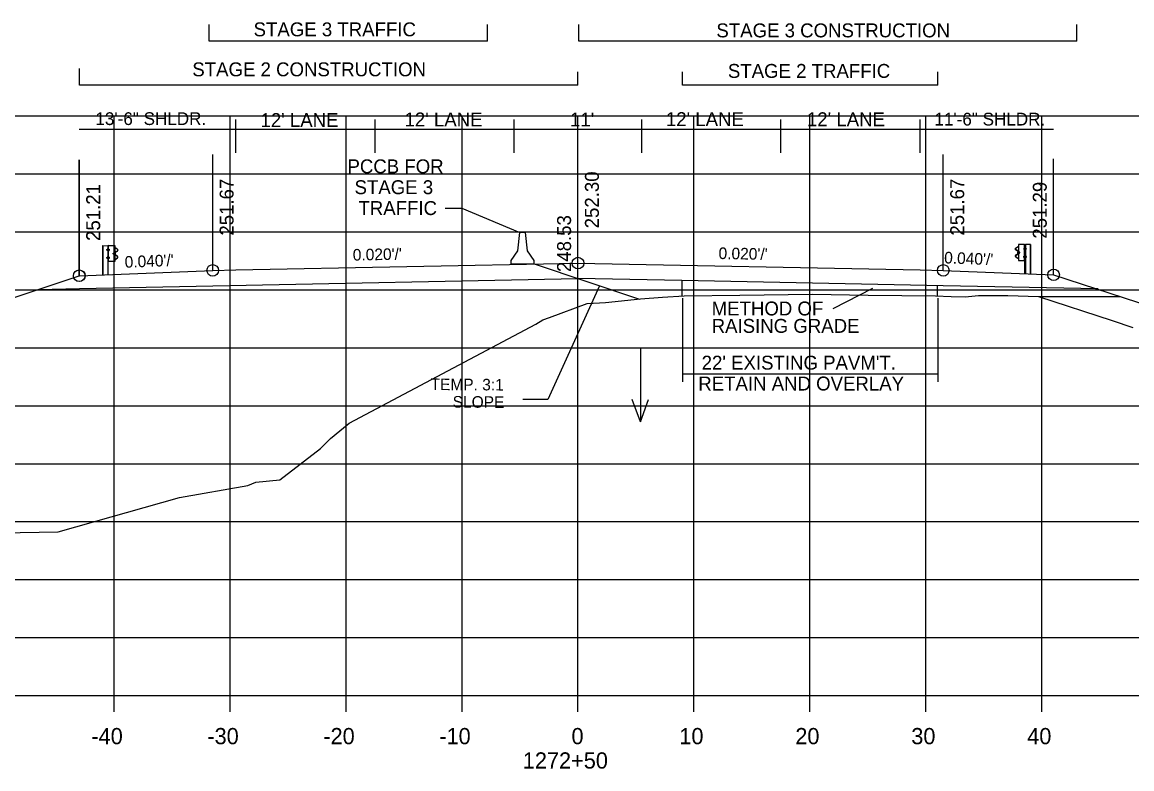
# Model space of a CAD drawing. Extents: x 1342547 to 1344156, y -1532351 to -1517216.
# Drawn here: x 1342654.9 to 1342750.6, y -1523590.6 to -1523526.2 of the extents above; entities that cross this region are included whole.
import ezdxf

# ---------------------------------------------------------------- set-up
doc = ezdxf.new("R2010")
doc.units = 0
for name, color, linetype in [('1', 7, 'Continuous'), ('R_Alt Surface', 7, 'Continuous'), ('R_Axis', 7, 'Continuous'), ('R_Axis Annot', 7, 'Continuous'), ('R_Draft', 7, 'Continuous'), ('R_Exist Surface', 7, 'Continuous'), ('R_Fin Surface', 7, 'Continuous'), ('R_Grid', 7, 'Continuous'), ('R_MOT', 7, 'Continuous'), ('R_No Plot', 7, 'Continuous'), ('R_Water', 7, 'Continuous'), ('R_Xsect Elev', 7, 'Continuous'), ('R_Xsect Slope', 7, 'Continuous')]:
    doc.layers.add(name, color=color, linetype=linetype)

msp = doc.modelspace()

# ---------------------------------------------------------------- linework, layer by layer
at = {"layer": '1'}
msp.add_lwpolyline([(1342743.866, -1523548.002), (1342758.365, -1523552.731), (1342760.365, -1523552.897), (1342762.365, -1523552.731), (1342762.372, -1523552.061), (1342763.372, -1523552.061), (1342763.376, -1523552.063), (1342763.471, -1523559.711)], dxfattribs=at)
at = {"layer": 'R_Alt Surface'}
msp.add_line((1342711.832, -1523548.504), (1342702.865, -1523548.325), dxfattribs=at)
for points in [[(1342659.865, -1523549.185), (1342671.365, -1523548.955), (1342702.865, -1523548.325)], [(1342656.338, -1523549.255), (1342659.865, -1523549.185)], [(1342747.727, -1523549.222), (1342734.365, -1523548.955), (1342711.832, -1523548.504)]]:
    msp.add_lwpolyline(points, dxfattribs=at)
at = {"layer": 'R_Axis'}
for p, q in [((1342562.865, -1523584.291), (1342842.865, -1523584.291)), ((1342662.865, -1523585.691), (1342662.865, -1523584.291)), ((1342672.865, -1523585.691), (1342672.865, -1523584.291)), ((1342682.865, -1523585.691), (1342682.865, -1523584.291)), ((1342692.865, -1523585.691), (1342692.865, -1523584.291)), ((1342702.865, -1523585.691), (1342702.865, -1523584.291)), ((1342712.865, -1523585.691), (1342712.865, -1523584.291)), ((1342722.865, -1523585.691), (1342722.865, -1523584.291)), ((1342732.865, -1523585.691), (1342732.865, -1523584.291)), ((1342742.865, -1523585.691), (1342742.865, -1523584.291))]:
    msp.add_line(p, q, dxfattribs=at)
at = {"layer": 'R_Draft'}
for p, q in [((1342671.072, -1523527.846), (1342671.072, -1523526.414)), ((1342695.072, -1523527.846), (1342695.072, -1523526.414)), ((1342702.947, -1523527.846), (1342702.947, -1523526.414)), ((1342745.875, -1523527.846), (1342745.875, -1523526.414)), ((1342695.072, -1523527.846), (1342671.072, -1523527.846)), ((1342745.875, -1523527.846), (1342702.947, -1523527.846)), ((1342659.865, -1523531.642), (1342659.865, -1523530.21)), ((1342702.865, -1523531.642), (1342702.865, -1523530.496)), ((1342711.884, -1523531.642), (1342711.884, -1523530.496)), ((1342733.886, -1523531.642), (1342733.886, -1523530.496)), ((1342702.865, -1523531.642), (1342659.865, -1523531.642)), ((1342733.886, -1523531.642), (1342711.884, -1523531.642)), ((1342661.867, -1523545.487), (1342661.867, -1523548.002)), ((1342661.897, -1523545.487), (1342661.897, -1523548.002)), ((1342662.392, -1523545.485), (1342662.323, -1523545.488)), ((1342662.358, -1523548.003), (1342662.358, -1523545.485)), ((1342662.392, -1523545.485), (1342662.386, -1523545.485)), ((1342662.891, -1523546.853), (1342662.891, -1523545.493)), ((1342740.872, -1523546.755), (1342740.872, -1523545.395)), ((1342741.371, -1523545.387), (1342741.377, -1523545.387)), ((1342741.371, -1523545.387), (1342741.44, -1523545.39)), ((1342741.405, -1523547.904), (1342741.405, -1523545.387)), ((1342741.866, -1523545.389), (1342741.866, -1523547.904)), ((1342741.896, -1523545.389), (1342741.896, -1523547.904)), ((1342662.312, -1523546.477), (1342662.263, -1523546.477)), ((1342662.267, -1523545.897), (1342662.267, -1523545.803)), ((1342662.322, -1523545.913), (1342662.272, -1523545.913)), ((1342662.322, -1523545.818), (1342662.273, -1523545.818)), ((1342662.322, -1523545.882), (1342662.273, -1523545.882)), ((1342662.322, -1523545.788), (1342662.274, -1523545.788)), ((1342662.322, -1523545.882), (1342662.279, -1523545.882)), ((1342662.312, -1523546.602), (1342662.312, -1523546.477)), ((1342662.322, -1523545.913), (1342662.322, -1523545.788)), ((1342662.447, -1523545.856), (1342662.391, -1523545.856)), ((1342662.398, -1523545.918), (1342662.448, -1523545.918)), ((1342662.399, -1523545.793), (1342662.448, -1523545.793)), ((1342662.448, -1523546.477), (1342662.399, -1523546.477)), ((1342662.448, -1523545.793), (1342662.448, -1523545.918)), ((1342662.448, -1523546.602), (1342662.448, -1523546.477)), ((1342662.823, -1523546.219), (1342662.823, -1523546.124)), ((1342662.878, -1523546.234), (1342662.828, -1523546.234)), ((1342662.878, -1523546.14), (1342662.829, -1523546.14)), ((1342662.878, -1523546.204), (1342662.829, -1523546.204)), ((1342662.878, -1523546.109), (1342662.83, -1523546.109)), ((1342662.878, -1523546.204), (1342662.835, -1523546.204)), ((1342662.878, -1523546.234), (1342662.878, -1523546.109)), ((1342663.035, -1523545.701), (1342662.923, -1523545.641)), ((1342663.022, -1523545.717), (1342662.929, -1523545.667)), ((1342662.93, -1523546.233), (1342662.932, -1523546.102)), ((1342662.954, -1523546.234), (1342662.956, -1523546.102)), ((1342663.127, -1523546.405), (1342662.972, -1523546.308)), ((1342662.977, -1523546.033), (1342663.149, -1523545.928)), ((1342663.139, -1523546.385), (1342662.985, -1523546.288)), ((1342662.99, -1523546.054), (1342663.162, -1523545.949)), ((1342663.152, -1523545.821), (1342663.022, -1523545.717)), ((1342663.165, -1523545.805), (1342663.035, -1523545.701)), ((1342740.722, -1523546.554), (1342740.596, -1523546.445)), ((1342740.598, -1523545.707), (1342740.728, -1523545.603)), ((1342740.773, -1523545.956), (1342740.601, -1523545.851)), ((1342740.736, -1523546.538), (1342740.61, -1523546.429)), ((1342740.611, -1523545.723), (1342740.741, -1523545.619)), ((1342740.786, -1523545.935), (1342740.614, -1523545.83)), ((1342740.624, -1523546.287), (1342740.778, -1523546.19)), ((1342740.636, -1523546.307), (1342740.791, -1523546.21)), ((1342740.728, -1523545.603), (1342740.84, -1523545.543)), ((1342740.741, -1523545.619), (1342740.834, -1523545.569)), ((1342740.809, -1523546.136), (1342740.807, -1523546.004)), ((1342740.833, -1523546.135), (1342740.831, -1523546.004)), ((1342740.885, -1523546.136), (1342740.885, -1523546.011)), ((1342740.885, -1523546.011), (1342740.933, -1523546.011)), ((1342740.885, -1523546.042), (1342740.934, -1523546.042)), ((1342740.885, -1523546.106), (1342740.928, -1523546.106)), ((1342740.885, -1523546.106), (1342740.934, -1523546.106)), ((1342740.885, -1523546.136), (1342740.935, -1523546.136)), ((1342740.94, -1523546.121), (1342740.94, -1523546.026)), ((1342741.364, -1523545.695), (1342741.315, -1523545.695)), ((1342741.315, -1523545.695), (1342741.315, -1523545.82)), ((1342741.365, -1523545.82), (1342741.315, -1523545.82)), ((1342741.315, -1523546.504), (1342741.315, -1523546.379)), ((1342741.315, -1523546.379), (1342741.364, -1523546.379)), ((1342741.316, -1523545.758), (1342741.372, -1523545.758)), ((1342741.316, -1523546.442), (1342741.372, -1523546.442)), ((1342741.441, -1523545.815), (1342741.441, -1523545.69)), ((1342741.441, -1523545.69), (1342741.489, -1523545.69)), ((1342741.441, -1523545.72), (1342741.49, -1523545.72)), ((1342741.441, -1523545.784), (1342741.484, -1523545.784)), ((1342741.441, -1523545.784), (1342741.49, -1523545.784)), ((1342741.441, -1523545.815), (1342741.491, -1523545.815)), ((1342741.451, -1523546.504), (1342741.451, -1523546.379)), ((1342741.451, -1523546.379), (1342741.5, -1523546.379)), ((1342741.451, -1523546.41), (1342741.501, -1523546.41)), ((1342741.451, -1523546.474), (1342741.494, -1523546.474)), ((1342741.451, -1523546.474), (1342741.501, -1523546.474)), ((1342741.496, -1523545.799), (1342741.496, -1523545.705)), ((1342741.506, -1523546.489), (1342741.506, -1523546.394)), ((1342662.257, -1523546.587), (1342662.257, -1523546.492)), ((1342662.312, -1523546.508), (1342662.262, -1523546.508)), ((1342662.312, -1523546.572), (1342662.262, -1523546.572)), ((1342662.312, -1523546.602), (1342662.262, -1523546.602)), ((1342662.312, -1523546.572), (1342662.269, -1523546.572)), ((1342662.391, -1523546.853), (1342662.357, -1523546.853)), ((1342662.447, -1523546.54), (1342662.391, -1523546.54)), ((1342662.448, -1523546.602), (1342662.398, -1523546.602)), ((1342662.919, -1523546.691), (1342663.027, -1523546.636)), ((1342662.927, -1523546.71), (1342663.041, -1523546.652)), ((1342663.027, -1523546.636), (1342663.153, -1523546.527)), ((1342663.041, -1523546.652), (1342663.167, -1523546.543)), ((1342699.091, -1523547.067), (1342708.165, -1523550.091)), ((1342740.836, -1523546.612), (1342740.722, -1523546.554)), ((1342740.844, -1523546.593), (1342740.736, -1523546.538)), ((1342741.315, -1523546.504), (1342741.365, -1523546.504)), ((1342741.372, -1523546.755), (1342741.406, -1523546.755)), ((1342741.451, -1523546.504), (1342741.501, -1523546.504)), ((1342711.832, -1523548.504), (1342711.832, -1523549.827)), ((1342733.833, -1523548.944), (1342733.833, -1523549.814)), ((1342711.888, -1523550.02), (1342711.888, -1523557.218)), ((1342733.89, -1523550.02), (1342733.89, -1523557.218)), ((1342711.888, -1523556.545), (1342733.89, -1523556.545))]:
    msp.add_line(p, q, dxfattribs=at)
for points in [[(1342691.397, -1523542.257), (1342692.838, -1523542.257)], [(1342692.838, -1523542.257), (1342697.84, -1523544.34)], [(1342661.867, -1523545.487), (1342662.323, -1523545.488), (1342662.322, -1523548.003)], [(1342741.896, -1523545.389), (1342741.44, -1523545.39), (1342741.441, -1523547.904)]]:
    msp.add_lwpolyline(points, dxfattribs=at)
for points in [[(1342662.917, -1523545.486), (1342662.916, -1523546.853), (1342662.391, -1523546.853), (1342662.392, -1523545.485)], [(1342740.846, -1523545.388), (1342740.847, -1523546.755), (1342741.372, -1523546.755), (1342741.371, -1523545.387)], [(1342662.265, -1523545.819), (1342662.265, -1523545.881), (1342662.24, -1523545.881), (1342662.24, -1523545.819)], [(1342662.31, -1523546.457), (1342662.31, -1523546.625), (1342662.32, -1523546.625), (1342662.32, -1523546.457)], [(1342662.321, -1523545.768), (1342662.321, -1523545.936), (1342662.331, -1523545.936), (1342662.331, -1523545.768)], [(1342662.447, -1523545.793), (1342662.447, -1523545.918), (1342662.392, -1523545.918), (1342662.392, -1523545.793)], [(1342662.447, -1523546.477), (1342662.447, -1523546.602), (1342662.392, -1523546.602), (1342662.392, -1523546.477)], [(1342662.821, -1523546.14), (1342662.821, -1523546.203), (1342662.796, -1523546.203), (1342662.796, -1523546.14)], [(1342662.877, -1523546.089), (1342662.877, -1523546.257), (1342662.887, -1523546.257), (1342662.887, -1523546.089)], [(1342740.886, -1523545.991), (1342740.886, -1523546.159), (1342740.876, -1523546.159), (1342740.876, -1523545.991)], [(1342740.942, -1523546.042), (1342740.942, -1523546.105), (1342740.967, -1523546.105), (1342740.967, -1523546.042)], [(1342741.316, -1523545.695), (1342741.316, -1523545.82), (1342741.371, -1523545.82), (1342741.371, -1523545.695)], [(1342741.316, -1523546.379), (1342741.316, -1523546.504), (1342741.371, -1523546.504), (1342741.371, -1523546.379)], [(1342741.442, -1523545.67), (1342741.442, -1523545.838), (1342741.432, -1523545.838), (1342741.432, -1523545.67)], [(1342741.453, -1523546.359), (1342741.453, -1523546.527), (1342741.443, -1523546.527), (1342741.443, -1523546.359)], [(1342741.498, -1523545.721), (1342741.498, -1523545.783), (1342741.523, -1523545.783), (1342741.523, -1523545.721)], [(1342741.509, -1523546.41), (1342741.509, -1523546.473), (1342741.534, -1523546.473), (1342741.534, -1523546.41)], [(1342662.254, -1523546.508), (1342662.254, -1523546.571), (1342662.229, -1523546.571), (1342662.229, -1523546.508)]]:
    msp.add_lwpolyline(points, close=True, dxfattribs=at)
for centre, radius, start, end in [((1342662.279, -1523546.493), 0.022, 134.57445, 222.22441), ((1342662.289, -1523545.804), 0.022, 134.57445, 222.22441), ((1342662.36, -1523545.851), 0.0922, 159.74227, 200.25773), ((1342662.293, -1523545.898), 0.025, 140.93341, 216.62337), ((1342662.845, -1523546.125), 0.022, 134.57445, 222.22441), ((1342662.916, -1523546.172), 0.0922, 159.74227, 200.25773), ((1342662.849, -1523546.22), 0.025, 140.93341, 216.62337), ((1342663, -1523546.244), 0.0703, 171.78044, 246.85364), ((1342663.018, -1523546.11), 0.0865, 118.10599, 175.04439), ((1342662.949, -1523546.176), 0.0453, 282.95537, 86.06973), ((1342663, -1523546.244), 0.0462, 171.78044, 246.85364), ((1342663.018, -1523546.11), 0.0622, 118.10599, 175.04439), ((1342663.083, -1523546.479), 0.0854, 325.21842, 59.11995), ((1342663.083, -1523546.479), 0.109, 325.21843, 59.11995), ((1342663.119, -1523545.874), 0.062, 299.24991, 57.97825), ((1342663.119, -1523545.874), 0.0856, 299.24991, 57.97825), ((1342740.644, -1523545.776), 0.0856, 122.02175, 240.75009), ((1342740.68, -1523546.38), 0.109, 120.88005, 214.78158), ((1342740.644, -1523545.776), 0.062, 122.02175, 240.75009), ((1342740.68, -1523546.38), 0.0854, 120.88005, 214.78158), ((1342740.814, -1523546.078), 0.0453, 93.93027, 257.04463), ((1342740.745, -1523546.011), 0.0622, 4.95561, 61.89401), ((1342740.763, -1523546.145), 0.0462, 293.14636, 8.21956), ((1342740.745, -1523546.011), 0.0865, 4.95561, 61.89401), ((1342740.763, -1523546.145), 0.0703, 293.14636, 8.21956), ((1342740.917, -1523546.027), 0.022, 317.77559, 45.42555), ((1342740.847, -1523546.074), 0.0922, 339.74227, 20.25773), ((1342740.914, -1523546.121), 0.025, 323.37663, 39.06659), ((1342741.473, -1523545.706), 0.022, 317.77559, 45.42555), ((1342741.403, -1523545.752), 0.0922, 339.74227, 20.25773), ((1342741.47, -1523545.8), 0.025, 323.37663, 39.06659), ((1342741.484, -1523546.395), 0.022, 317.77559, 45.42555), ((1342741.414, -1523546.442), 0.0922, 339.74227, 20.25773), ((1342741.481, -1523546.489), 0.025, 323.37663, 39.06659), ((1342662.349, -1523546.54), 0.0922, 159.74227, 200.25773), ((1342662.282, -1523546.588), 0.025, 140.93341, 216.62337)]:
    msp.add_arc(centre, radius, start, end, dxfattribs=at)
at = {"layer": 'R_Exist Surface'}
msp.add_lwpolyline([(1342643.281, -1523570.431), (1342658.03, -1523570.181), (1342668.509, -1523567.218), (1342674.396, -1523566.165), (1342675.097, -1523565.877), (1342677.146, -1523565.698), (1342680.668, -1523562.996), (1342681.532, -1523562.125), (1342683.146, -1523560.808), (1342699.225, -1523552.266), (1342699.843, -1523551.89), (1342700.404, -1523551.693), (1342703.651, -1523550.466), (1342705.23, -1523550.398), (1342708.264, -1523550.083), (1342710.146, -1523549.932), (1342712.023, -1523549.827), (1342716.829, -1523549.753), (1342723.072, -1523549.685), (1342727.872, -1523549.756), (1342733.7, -1523549.821), (1342735.053, -1523549.872), (1342736.239, -1523549.898), (1342737.388, -1523549.781), (1342738.132, -1523549.774), (1342739.935, -1523549.788), (1342742.571, -1523549.884), (1342748.914, -1523551.949), (1342750.705, -1523552.539)], dxfattribs=at)
at = {"layer": 'R_Fin Surface'}
for points in [[(1342591.625, -1523570.827), (1342659.855, -1523548.083), (1342659.865, -1523548.081), (1342671.365, -1523547.621), (1342673.365, -1523547.581), (1342702.865, -1523546.991), (1342732.365, -1523547.581), (1342734.365, -1523547.621), (1342743.876, -1523548.002)], [(1342742.571, -1523549.884), (1342749.636, -1523549.884)]]:
    msp.add_lwpolyline(points, dxfattribs=at)
at = {"layer": 'R_Grid'}
for p, q in [((1342562.865, -1523534.291), (1342842.865, -1523534.291)), ((1342662.865, -1523584.291), (1342662.865, -1523534.291)), ((1342672.865, -1523584.291), (1342672.865, -1523534.291)), ((1342682.865, -1523584.291), (1342682.865, -1523534.291)), ((1342692.865, -1523584.291), (1342692.865, -1523534.291)), ((1342702.865, -1523584.291), (1342702.865, -1523534.291)), ((1342712.865, -1523584.291), (1342712.865, -1523534.291)), ((1342722.865, -1523584.291), (1342722.865, -1523534.291)), ((1342732.865, -1523584.291), (1342732.865, -1523534.291)), ((1342742.865, -1523584.291), (1342742.865, -1523534.291)), ((1342562.865, -1523539.291), (1342842.865, -1523539.291)), ((1342562.865, -1523544.291), (1342842.865, -1523544.291)), ((1342562.865, -1523549.291), (1342842.865, -1523549.291)), ((1342562.865, -1523554.291), (1342842.865, -1523554.291)), ((1342562.865, -1523559.291), (1342842.865, -1523559.291)), ((1342562.865, -1523564.291), (1342842.865, -1523564.291)), ((1342562.865, -1523569.291), (1342842.865, -1523569.291)), ((1342562.865, -1523574.291), (1342842.865, -1523574.291)), ((1342562.865, -1523579.291), (1342842.865, -1523579.291)), ((1342562.865, -1523584.291), (1342842.865, -1523584.291))]:
    msp.add_line(p, q, dxfattribs=at)
at = {"layer": 'R_MOT'}
for p, q in [((1342697.673, -1523545.923), (1342697.84, -1523544.34)), ((1342698.09, -1523544.34), (1342697.84, -1523544.34)), ((1342698.34, -1523544.34), (1342698.09, -1523544.34)), ((1342698.508, -1523545.924), (1342698.34, -1523544.34)), ((1342697.098, -1523546.756), (1342697.673, -1523545.923)), ((1342699.098, -1523546.756), (1342698.508, -1523545.924)), ((1342697.091, -1523547.089), (1342697.098, -1523546.756)), ((1342699.091, -1523547.089), (1342697.091, -1523547.089)), ((1342699.091, -1523547.089), (1342699.098, -1523546.756))]:
    msp.add_line(p, q, dxfattribs=at)
at = {"layer": 'R_No Plot'}
for centre in [(1342671.365, -1523547.621), (1342702.865, -1523546.991), (1342734.365, -1523547.621), (1342659.855, -1523548.083), (1342659.865, -1523548.081), (1342743.876, -1523548.003)]:
    msp.add_circle(centre, 0.5, dxfattribs=at)
at = {"layer": 'R_Water'}
for p, q in [((1342708.245, -1523554.4), (1342708.245, -1523560.684)), ((1342708.245, -1523560.684), (1342707.545, -1523558.761)), ((1342708.245, -1523560.684), (1342708.945, -1523558.761))]:
    msp.add_line(p, q, dxfattribs=at)
at = {"layer": 'R_Xsect Elev'}
for p, q in [((1342673.365, -1523537.472), (1342673.365, -1523534.61)), ((1342685.365, -1523537.472), (1342685.365, -1523534.61)), ((1342697.365, -1523537.472), (1342697.365, -1523534.61)), ((1342708.365, -1523537.472), (1342708.365, -1523534.61)), ((1342720.365, -1523537.472), (1342720.365, -1523534.61)), ((1342732.365, -1523537.472), (1342732.365, -1523534.61)), ((1342743.876, -1523535.468), (1342659.855, -1523535.468)), ((1342671.365, -1523547.621), (1342671.365, -1523537.621)), ((1342702.865, -1523546.991), (1342702.865, -1523536.991)), ((1342734.365, -1523547.621), (1342734.365, -1523537.621)), ((1342659.855, -1523548.083), (1342659.855, -1523538.083)), ((1342659.865, -1523548.081), (1342659.865, -1523538.081)), ((1342743.876, -1523548.003), (1342743.876, -1523538.003)), ((1342702.865, -1523550.763), (1342702.865, -1523540.763)), ((1342704.727, -1523548.945), (1342700.259, -1523558.742)), ((1342728.257, -1523549.172), (1342724.834, -1523550.933)), ((1342700.259, -1523558.742), (1342698.118, -1523558.742))]:
    msp.add_line(p, q, dxfattribs=at)

# ---------------------------------------------------------------- texts
at = {"layer": 'R_Axis Annot'}
for s, p in [('-40', (1342660.904, -1523588.491)), ('-30', (1342670.904, -1523588.491)), ('-20', (1342680.904, -1523588.491)), ('-10', (1342690.904, -1523588.491)), ('0', (1342702.304, -1523588.491)), ('10', (1342711.604, -1523588.491)), ('20', (1342721.604, -1523588.491)), ('30', (1342731.604, -1523588.491)), ('40', (1342741.604, -1523588.491)), ('1272+50', (1342698.104, -1523590.591))]:
    msp.add_text(s, height=1.4, dxfattribs=at).set_placement(p)
at = {"layer": 'R_Draft'}
for s, p in [('STAGE 3 TRAFFIC', (1342674.891, -1523527.429)), ('STAGE 3 CONSTRUCTION', (1342714.797, -1523527.519)), ('STAGE 2 CONSTRUCTION', (1342669.607, -1523530.879)), ('STAGE 2 TRAFFIC', (1342715.79, -1523531.015)), ('PCCB FOR', (1342682.987, -1523539.245)), ('STAGE 3', (1342683.597, -1523541.045)), ('TRAFFIC', (1342683.932, -1523542.845)), ("22' EXISTING PAVM'T.", (1342713.529, -1523556.18)), ('RETAIN AND OVERLAY', (1342713.236, -1523557.98))]:
    msp.add_text(s, height=1.2, dxfattribs=at).set_placement(p)
at = {"layer": 'R_Xsect Elev'}
for s, height, p in [('13\'-6" SHLDR.', 1.1, (1342661.252, -1523535.081)), ("12' LANE", 1.2, (1342675.484, -1523535.255)), ("12' LANE", 1.2, (1342687.906, -1523535.201)), ("11'", 1.2, (1342702.179, -1523535.201)), ("12' LANE", 1.2, (1342710.443, -1523535.173)), ("12' LANE", 1.2, (1342722.606, -1523535.185)), ('11\'-6" SHLDR.', 1.1, (1342733.6, -1523535.123)), ('METHOD OF ', 1.2, (1342714.39, -1523551.504)), ('RAISING GRADE', 1.2, (1342714.39, -1523553.007))]:
    msp.add_text(s, height=height, dxfattribs=at).set_placement(p)
for s, p in [('252.30', (1342704.665, -1523543.991)), ('251.21', (1342661.655, -1523545.083)), ('251.21', (1342661.665, -1523545.081)), ('251.67', (1342673.165, -1523544.621)), ('251.67', (1342736.165, -1523544.621)), ('251.29', (1342743.284, -1523544.882)), ('248.53', (1342702.265, -1523547.763))]:
    msp.add_text(s, height=1.2, rotation=90, dxfattribs=at).set_placement(p)
at = {"layer": 'R_Xsect Slope'}
for s, rotation, p in [("0.040'/'", 2.29061, (1342663.794, -1523547.398)), ("0.020'/'", 1.14576, (1342683.454, -1523546.78)), ("0.020'/'", 358.85424, (1342714.978, -1523546.634)), ("0.040'/'", 357.7084, (1342734.424, -1523547.007)), ('TEMP. 3:1', 359.62418, (1342690.146, -1523557.941)), ('SLOPE', 359.62418, (1342692.056, -1523559.454))]:
    msp.add_text(s, height=1, rotation=rotation, dxfattribs=at).set_placement(p)

doc.saveas('drawing.dxf')
